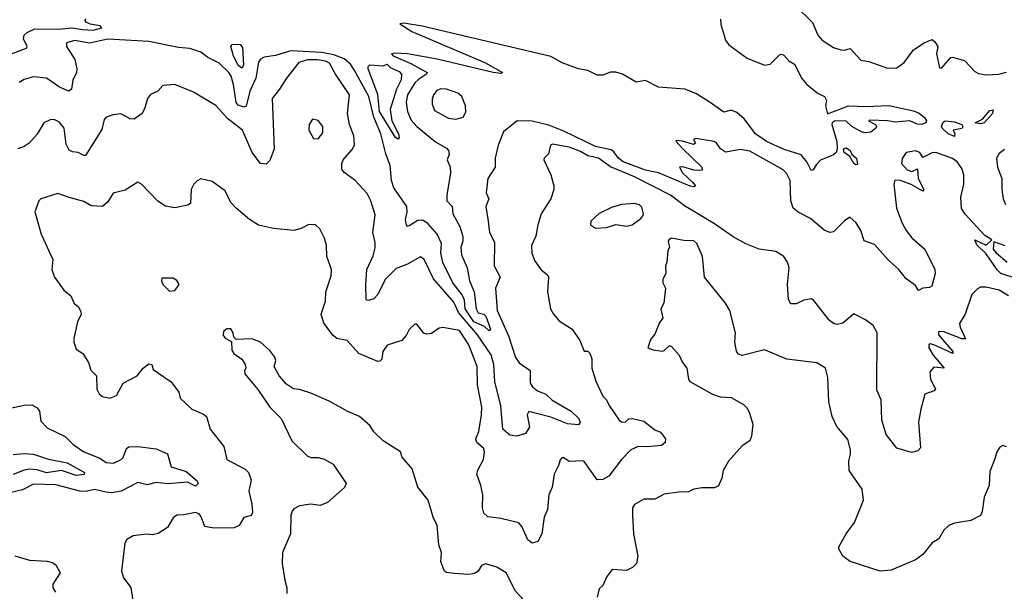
# Model space of a CAD drawing. Extents: x 1552033 to 1694788, y 811965 to 917215.
# Tile 413 of 632: x 1660851 to 1666143, y 837666 to 840739. Entities that reach past the tile are written whole.
import ezdxf

# ---------------------------------------------------------------- set-up
doc = ezdxf.new("R2010")
doc.units = 0

msp = doc.modelspace()

# ---------------------------------------------------------------- linework, layer by layer
at = {"layer": '0CON20XD'}
for points in [[(1665022.1, 840812.1), (1665113, 840723), (1665141.5, 840655), (1665165, 840628.5), (1665225, 840590), (1665265, 840576), (1665285, 840574), (1665315, 840583.3), (1665371.2, 840521.2), (1665415, 840514), (1665515, 840478.1), (1665565, 840479.4), (1665605, 840508.5), (1665655, 840576.5), (1665712.5, 840615), (1665755, 840632), (1665770.3, 840620.3), (1665785.8, 840595), (1665779.4, 840555), (1665795, 840480), (1665805, 840478.8), (1665855, 840536), (1665865, 840538), (1665929.7, 840519.7), (1665985, 840460), (1666005, 840448.6), (1666045, 840442.2), (1666114.3, 840445.7), (1666155, 840455.8)], [(1660805, 840554.5), (1660887.5, 840585), (1660891.2, 840595), (1660870.6, 840635), (1660875.4, 840654.6), (1660890.7, 840669.3), (1660931.2, 840688.8), (1661055, 840687.3), (1661135, 840694.7), (1661187.5, 840685), (1661245, 840683.2), (1661292.5, 840695), (1661282.5, 840705), (1661230, 840715), (1661207.5, 840725), (1661202.5, 840735), (1661206.7, 840745)], [(1664556.9, 840296.9), (1664485, 840342), (1664425.5, 840364.5), (1664285, 840376.7), (1664215, 840411.4), (1664165, 840403.1), (1664090.8, 840445), (1664055, 840456.2), (1664026.2, 840456.2), (1663985, 840441.1), (1663955, 840440.2), (1663905, 840465.5), (1663853.6, 840473.6), (1663766.6, 840506.6), (1663705, 840541.4), (1663013.3, 840703.3), (1662915, 840719.2), (1662893.9, 840716.1), (1662958.8, 840675), (1663355, 840506), (1663446.2, 840455), (1663435, 840450), (1663396.1, 840453.9), (1663095, 840527.1), (1662935, 840554.4), (1662865, 840558.8), (1662850, 840555), (1662857.5, 840545), (1662953.5, 840503.5), (1663041.2, 840455), (1663036.7, 840445), (1662995, 840417.5), (1662975, 840398.8), (1662935.6, 840334.4), (1662928.1, 840295), (1662935.3, 840245), (1662955, 840198.5), (1662985, 840163.8), (1663085, 840082.1), (1663145, 840048.5), (1663156.2, 840035), (1663158.7, 840015), (1663148.1, 839985), (1663165.3, 839945.3), (1663166.7, 839915), (1663145.8, 839795), (1663147.3, 839765), (1663174.5, 839735), (1663178.9, 839695), (1663216.7, 839626.7), (1663232.3, 839572.3), (1663232.7, 839547.3), (1663221, 839515), (1663224.8, 839475), (1663256.5, 839405), (1663268.6, 839335), (1663293.1, 839275), (1663304.4, 839185), (1663315, 839163.2), (1663345, 839155.5), (1663356.3, 839145), (1663381.2, 839075), (1663375, 839066.7), (1663349.5, 839089.5), (1663291.6, 839115), (1663245, 839184), (1663241.2, 839231.2), (1663229.1, 839259.1), (1663178.2, 839325), (1663125, 839433.6), (1663114.5, 839485), (1663118, 839535), (1663095.3, 839585.3), (1663045, 839643.2), (1663015, 839661.2), (1662990.9, 839659.1), (1662945, 839630.5), (1662935, 839627.5), (1662929.4, 839635), (1662925.3, 839665), (1662933.2, 839703.2), (1662932, 839735), (1662861, 839835), (1662849, 839875), (1662841.5, 839955), (1662818.3, 840018.3), (1662791.5, 840125), (1662753.9, 840213.9), (1662727.6, 840325), (1662649.3, 840469.3), (1662629, 840499), (1662595, 840528.1), (1662539.6, 840549.6), (1662475, 840562.2), (1662308.3, 840571.7), (1662225, 840546.8), (1662165, 840537.3), (1662145, 840525.6), (1662135, 840510.8), (1662119.8, 840425), (1662088.5, 840355), (1662067.1, 840272.9), (1662055, 840268.1), (1662025, 840280), (1662015, 840292.9), (1662000, 840390), (1661987.3, 840435), (1661975, 840455.6), (1661922.9, 840505), (1661861.2, 840535), (1661824.5, 840564.5), (1661765, 840584.5), (1661705, 840590), (1661545, 840620.8), (1661418.6, 840628.6), (1661325, 840634.3), (1661225, 840611.8), (1661145, 840626.1), (1661102.9, 840615), (1661102.7, 840595), (1661147.3, 840525), (1661158.2, 840475), (1661156, 840455), (1661136, 840414), (1661128.7, 840365), (1661115, 840354.7), (1661065, 840375.5), (1660995, 840424.5), (1660925, 840431.5), (1660875, 840416.4), (1660848.3, 840401.7)], [(1664618.5, 840741.5), (1664619.6, 840715), (1664645, 840628.8), (1664662.6, 840602.6), (1664761.2, 840531.2), (1664855, 840494.2), (1664885, 840500), (1664935, 840550), (1664945, 840553.8), (1664958.8, 840548.8), (1664985, 840518), (1665015, 840500), (1665055, 840423.3), (1665081.1, 840391.1), (1665142.2, 840342.2), (1665176.7, 840325), (1665187.5, 840305), (1665182.5, 840275), (1665192.5, 840232.5), (1665305, 840276.3), (1665398.9, 840271.1), (1665522.6, 840277.4), (1665655, 840248), (1665685, 840236.2), (1665715, 840212.7), (1665724.7, 840195), (1665720.6, 840185), (1665699.2, 840175), (1665675, 840176.9), (1665635, 840194.8), (1665556.9, 840186.9), (1665515.4, 840195.4), (1665421.2, 840198.8), (1665413.8, 840195), (1665450, 840175), (1665456.2, 840165), (1665452.5, 840155), (1665425, 840133.8), (1665395, 840131.1), (1665375, 840135.3), (1665323.9, 840163.9), (1665293.8, 840193.8), (1665234.3, 840195), (1665217.8, 840185), (1665216.5, 840175), (1665243.6, 840083.6), (1665245.6, 840045), (1665239.5, 840025), (1665225, 840012.5), (1665156.1, 839983.9), (1665131.2, 839958.8), (1665115, 839931.2), (1665105, 839928.8), (1665082.5, 839975), (1665051.7, 840011.7), (1664960.5, 840040.5), (1664865, 840084), (1664805.3, 840125), (1664745.4, 840205), (1664705, 840239.6), (1664675, 840251.8), (1664635, 840240.8), (1664556.9, 840296.9)], [(1662045, 840478.2), (1662025, 840492.9), (1661999.2, 840545), (1661985.9, 840595), (1661992.9, 840607.1), (1662035, 840605.7), (1662048.6, 840588.6), (1662052.8, 840495), (1662045, 840478.2)], [(1664466.7, 839865), (1664482.5, 839845), (1664475, 839840), (1664455, 839842.9), (1664285, 839915.6), (1664215, 839930), (1664095, 839974.4), (1664068.7, 839995), (1664045, 840028.5), (1664029.7, 840039.7), (1663945, 840056.2), (1663775, 840140.2), (1663695, 840172.4), (1663605, 840193.3), (1663525.4, 840194.6), (1663450.8, 840135), (1663423.1, 840065), (1663407.1, 839995), (1663405.7, 839945), (1663366.9, 839885), (1663358.3, 839808.3), (1663372.9, 839775), (1663356.9, 839735), (1663368.9, 839655), (1663375.5, 839595.5), (1663402.6, 839542.6), (1663401.5, 839415), (1663433.6, 839355), (1663408.9, 839295), (1663417.2, 839175), (1663478.5, 839038.5), (1663515, 838922.9), (1663535, 838893.3), (1663595, 838853.3), (1663594.6, 838785), (1663607.5, 838765), (1663633.9, 838743.9), (1663678.1, 838725), (1663713, 838693), (1663814.2, 838635), (1663855, 838596.2), (1663862.8, 838575), (1663855, 838560.7), (1663796, 838566), (1663705, 838602.8), (1663587.8, 838632.2), (1663578.7, 838615), (1663591.5, 838548.5), (1663569.2, 838515), (1663520.4, 838499.6), (1663485.1, 838505.1), (1663447.7, 838537.7), (1663436.4, 838663.6), (1663403.8, 838793.8), (1663399.1, 838885), (1663385, 838936.8), (1663311.6, 839045), (1663210.1, 839165), (1663185, 839220), (1663075.4, 839345), (1663025, 839450), (1663005, 839463.3), (1662935.4, 839424.6), (1662875, 839400.9), (1662815, 839341.5), (1662775, 839260.8), (1662755, 839238.6), (1662725, 839230), (1662712.2, 839232.2), (1662710.4, 839315), (1662715.9, 839395), (1662750.3, 839469.7), (1662761.7, 839511.7), (1662761.3, 839541.3), (1662748, 839595), (1662760.5, 839690.5), (1662738.6, 839765), (1662718.9, 839805), (1662654.2, 839875), (1662595, 839918), (1662582, 839935), (1662582, 839965), (1662589.2, 839985), (1662638.5, 840041.5), (1662650.4, 840065), (1662646.9, 840115), (1662623.6, 840175), (1662613.3, 840235), (1662624, 840335), (1662548.5, 840445), (1662515.3, 840505), (1662495, 840516.4), (1662452.2, 840522.2), (1662398, 840522), (1662351.8, 840508.2), (1662284.6, 840425), (1662247.3, 840365), (1662208.5, 840315), (1662218.9, 840045), (1662195, 839981.2), (1662175, 839962), (1662145, 839966.2), (1662101.1, 840025), (1662049.1, 840145), (1661967.2, 840207.3), (1661905, 840276.7), (1661785, 840349.2), (1661685, 840390), (1661620, 840385), (1661592.5, 840355), (1661554.4, 840335.6), (1661538, 840315), (1661524, 840265), (1661508.8, 840235), (1661465.9, 840204.1), (1661445, 840206), (1661395, 840232.5), (1661353.1, 840226.9), (1661315, 840213.8), (1661305, 840202.5), (1661291.3, 840148.7), (1661235, 840057.1), (1661205, 840008), (1661195, 840008), (1661165, 840025.6), (1661135, 840028), (1661117, 840037), (1661099.7, 840069.7), (1661090.4, 840155), (1661065, 840187.8), (1661035, 840202.2), (1661015, 840200.5), (1660980, 840185), (1660945, 840123.8), (1660901.2, 840075), (1660875, 840057.5), (1660840, 840045)], [(1662885, 840096), (1662871.1, 840105), (1662784.9, 840244.9), (1662775.8, 840335.8), (1662723, 840475), (1662723.1, 840486.9), (1662733.2, 840496.8), (1662805, 840490.4), (1662825, 840498.7), (1662842.2, 840482.2), (1662890.2, 840460.2), (1662903.8, 840445), (1662900.7, 840415), (1662875.7, 840365), (1662841.5, 840255), (1662851.5, 840195), (1662887.1, 840125), (1662890, 840105), (1662885, 840096)], [(1663195, 840204.5), (1663233.8, 840215), (1663247.9, 840242.1), (1663246.9, 840275), (1663227.5, 840325), (1663205, 840343.3), (1663145, 840365.6), (1663115, 840366.2), (1663092.7, 840357.3), (1663075.6, 840335), (1663068.6, 840311.4), (1663068.2, 840285), (1663081.1, 840251.1), (1663155, 840208.5), (1663195, 840204.5)], [(1666015, 840179.2), (1665987.5, 840185), (1666025.8, 840204.2), (1666065, 840251.1), (1666084, 840254), (1666079.4, 840235), (1666035, 840184.2), (1666015, 840179.2)], [(1662455, 840098.8), (1662479.7, 840130.3), (1662480.4, 840165), (1662455, 840196.8), (1662425, 840203.1), (1662406.5, 840175), (1662404.3, 840145), (1662430.5, 840100.5), (1662455, 840098.8)], [(1665875, 840111.4), (1665841.9, 840125), (1665810, 840155), (1665805.3, 840165), (1665815, 840188.2), (1665825, 840194.4), (1665875, 840190), (1665914.3, 840175), (1665920.6, 840165), (1665915, 840154.2), (1665868.8, 840145), (1665877.5, 840125), (1665875, 840111.4)], [(1666165, 839254.4), (1666115, 839284.4), (1666045, 839300.8), (1666015, 839300.8), (1665998.3, 839291.7), (1665969.1, 839260.9), (1665932.5, 839155), (1665902.9, 839105), (1665905.7, 839085), (1665935, 839022.5), (1665915, 839022.5), (1665815, 839063.3), (1665790, 839060), (1665790, 839045), (1665866.2, 838955), (1665866, 838944), (1665765, 838990), (1665745, 838996.2), (1665738.3, 838991.7), (1665737.5, 838975), (1665761.2, 838935), (1665820, 838865), (1665765, 838870), (1665742.5, 838845), (1665747.1, 838805), (1665772.9, 838755), (1665766.2, 838743.8), (1665715.6, 838725), (1665693.8, 838645), (1665682.2, 838575), (1665693.6, 838436.4), (1665678.3, 838421.7), (1665645, 838412), (1665565, 838435.8), (1665508.8, 838508.8), (1665484.2, 838585.8), (1665481.4, 838695), (1665457.7, 838747.7), (1665459.2, 839055), (1665438.1, 839095), (1665398, 839125), (1665335, 839157.1), (1665275, 839108), (1665245, 839100.8), (1665225, 839105.7), (1665202.6, 839122.6), (1665119.6, 839229.6), (1665107.5, 839237.5), (1665065, 839231.1), (1665025, 839210.4), (1664995, 839211.4), (1664983.5, 839235), (1664977.1, 839315), (1664987.3, 839405), (1664978.7, 839435), (1664957.3, 839465), (1664915, 839493), (1664825, 839505.1), (1664753.9, 839533.9), (1664685, 839571.8), (1664585, 839641.7), (1664425, 839738.8), (1664348.9, 839795), (1664155, 839893.3), (1664026.9, 839946.9), (1663962.7, 839995), (1663905, 840007.1), (1663865, 840030.9), (1663805, 840053.3), (1663715, 840070), (1663704.2, 840065), (1663692.7, 840017.3), (1663670, 839995), (1663668, 839985), (1663705.6, 839905), (1663722.2, 839845), (1663722.2, 839825), (1663705.6, 839775), (1663654.5, 839695.5), (1663635.8, 839635), (1663625.7, 839575), (1663602.2, 839525), (1663603.3, 839485), (1663617.1, 839445), (1663653.6, 839393.6), (1663687.6, 839367.6), (1663694, 839355), (1663688.6, 839275), (1663704.4, 839185), (1663719.2, 839155), (1663749.7, 839119.7), (1663821.2, 839075), (1663862.2, 839015), (1663885, 838957.5), (1663905, 838957.5), (1663916, 838946), (1663926, 838915), (1663925.7, 838865), (1663947.8, 838795), (1663985.4, 838715.4), (1664005.7, 838695), (1664019.2, 838665), (1664073.6, 838585), (1664085, 838576.7), (1664105, 838574.5), (1664125, 838592.5), (1664144.3, 838595.7), (1664205, 838580), (1664265, 838533.8), (1664295, 838522), (1664321.9, 838485), (1664320, 838465), (1664300.2, 838449.8), (1664225, 838442.3), (1664175, 838444.2), (1664135, 838425.7), (1664085.2, 838374.8), (1664016.7, 838285), (1663985, 838267.8), (1663955, 838266), (1663885, 838363.3), (1663875, 838367.5), (1663805, 838363.3), (1663775, 838383.3), (1663765, 838383.3), (1663755, 838372.5), (1663747.7, 838342.3), (1663723.1, 838295), (1663712.5, 838225), (1663695.8, 838185), (1663688.1, 838105), (1663669.4, 838065), (1663657.5, 837975), (1663635, 837933.3), (1663605, 837924.2), (1663582.6, 837942.6), (1663550.3, 838015), (1663533.2, 838033.2), (1663437.4, 838057.4), (1663366.4, 838066.4), (1663346.3, 838086.3), (1663338.5, 838115), (1663339.7, 838185), (1663330, 838235), (1663308.5, 838295), (1663313, 838317), (1663343.8, 838375), (1663348.2, 838415), (1663342.9, 838435), (1663308.1, 838465), (1663302.2, 838485), (1663318.8, 838525), (1663333.1, 838615), (1663334.5, 838655), (1663310.8, 838775), (1663310.5, 838875), (1663265, 838990), (1663215, 839068.5), (1663125, 839084.3), (1663105, 839080), (1663065, 839052.5), (1663038.3, 839048.3), (1663023.6, 839053.6), (1662985, 839102.5), (1662975, 839102.5), (1662945, 839073.8), (1662928.9, 839041.1), (1662905.6, 839014.4), (1662825, 838988.8), (1662802.2, 838955), (1662796.4, 838913.6), (1662787, 838903), (1662775, 838900.9), (1662674.3, 838944.3), (1662611.2, 839015), (1662555, 839025.7), (1662535, 839041.9), (1662485, 839108), (1662471.5, 839155), (1662493.6, 839225), (1662496.9, 839275), (1662525, 839362.5), (1662527.1, 839395), (1662501.4, 839465), (1662499.2, 839525), (1662489.2, 839565), (1662464.3, 839614.3), (1662440, 839635), (1662405, 839638), (1662364.3, 839615.7), (1662325, 839605.8), (1662215, 839616.9), (1662135, 839634.3), (1662086, 839665), (1662014.2, 839725), (1661985.5, 839755.5), (1661955, 839818.8), (1661885, 839868.8), (1661825, 839883.3), (1661805, 839873.3), (1661786.7, 839855), (1661772, 839825), (1661768.8, 839751.2), (1661755, 839742), (1661685, 839726.9), (1661635, 839735.7), (1661593.3, 839763.3), (1661505, 839854.2), (1661485, 839866), (1661417.4, 839822.6), (1661353.7, 839806.3), (1661325, 839758.8), (1661295, 839733.8), (1661235, 839738.8), (1661195, 839761.2), (1661116.4, 839783.6), (1661055, 839804), (1660965, 839776.2), (1660953.8, 839765), (1660931.4, 839705), (1660965.4, 839585.4), (1661028.8, 839448.8), (1661024.2, 839395), (1661038, 839355), (1661088.6, 839285), (1661126.2, 839255), (1661143, 839213), (1661165, 839197.5), (1661179.7, 839169.7), (1661180.8, 839155), (1661160.8, 839115), (1661141.2, 839025), (1661141.2, 839005), (1661155, 838967.5), (1661190, 838945), (1661220, 838895), (1661233.3, 838855), (1661264, 838825), (1661265, 838752.5), (1661277, 838727), (1661296.4, 838713.6), (1661335, 838703.8), (1661371.7, 838718.3), (1661407.5, 838785), (1661481.9, 838825), (1661514.7, 838865.3), (1661545, 838888.9), (1661560, 838885), (1661568.3, 838858.3), (1661592.1, 838842.1), (1661665, 838792), (1661705.9, 838735.9), (1661713.8, 838705), (1661775.6, 838645.6), (1661838.8, 838618.8), (1661854.4, 838605), (1661875, 838538), (1661947.5, 838445), (1661964, 838375), (1662062, 838322), (1662080.8, 838305), (1662095.6, 838265.6), (1662081.9, 838205), (1662099.2, 838135), (1662101.3, 838088.7), (1662095, 838074), (1662055, 838062.5), (1662031.2, 838018.8), (1662002.7, 838007.3), (1661895, 838006.2), (1661845, 838014.2), (1661825, 838069.2), (1661815, 838082.5), (1661795, 838090), (1661733.4, 838076.6), (1661695, 838075.6), (1661675, 838060), (1661645, 838008.8), (1661595, 837976.7), (1661565, 837970), (1661532.9, 837972.9), (1661460, 837965), (1661426.7, 837945), (1661415.8, 837924.2), (1661398.1, 837775), (1661409.1, 837739.1), (1661447.3, 837687.3), (1661463.2, 837593.2)], [(1666207.7, 839347.7), (1666124.8, 839375), (1666104.7, 839394.7), (1666045, 839480.4), (1665995, 839527.5), (1665984.2, 839555.8), (1666045, 839526.7), (1666076, 839555), (1666038.6, 839578.6), (1665932.4, 839692.4), (1665913.6, 839723.6), (1665909.2, 839785), (1665926, 839855), (1665925.7, 839905), (1665915, 839938.1), (1665890.5, 839975), (1665865, 839992.7), (1665775, 840025.4), (1665755, 840022.9), (1665705, 839997.5), (1665689.2, 840025), (1665665, 840033.8), (1665615.3, 840024.7), (1665595, 839992), (1665590, 839965), (1665621.7, 839931.7), (1665646.7, 839923.3), (1665676.7, 839936.7), (1665681.1, 839885), (1665710, 839825), (1665705, 839817.5), (1665642.4, 839852.4), (1665585, 839874.7), (1665554.6, 839875.4), (1665549.6, 839855), (1665563.9, 839725), (1665593.4, 839645), (1665615, 839605.6), (1665646.4, 839566.4), (1665715.2, 839505.2), (1665770, 839395), (1665772.2, 839375), (1665753, 839307), (1665741.5, 839298.5), (1665705.3, 839294.7), (1665682.7, 839282.7), (1665665, 839310), (1665615, 839345.6), (1665575.5, 839395), (1665518.2, 839448.2), (1665445, 839530), (1665389.7, 839549.7), (1665371.8, 839605), (1665346.3, 839646.3), (1665313.6, 839676.4), (1665285, 839657.5), (1665225, 839598.9), (1665204.5, 839595.5), (1665175, 839606.4), (1665100.7, 839670.7), (1665035, 839703.3), (1665008.6, 839725), (1664995.3, 839765), (1664992.2, 839875), (1664975, 839910), (1664955, 839931.5), (1664775, 840032.7), (1664725, 840040.7), (1664645, 840027.1), (1664617.5, 840045), (1664595, 840078), (1664584.2, 840084.2), (1664485, 840100), (1664472.5, 840095), (1664482.5, 840075), (1664472.5, 840067.5), (1664413.9, 840086.1), (1664380, 840090), (1664377.5, 840085), (1664415, 840043.8), (1664516.7, 839945), (1664520, 839930), (1664505, 839927.5), (1664475, 839930), (1664415, 839948), (1664397.5, 839945), (1664413.8, 839915), (1664466.7, 839865)], [(1665345, 839958.8), (1665335, 839965.8), (1665312.7, 840002.7), (1665281.8, 840025), (1665278, 840045), (1665295, 840049.1), (1665314.4, 840035), (1665324.2, 840014.2), (1665348.6, 839995), (1665355, 839960), (1665345, 839958.8)], [(1666145, 840040.8), (1666115, 840020), (1666101.8, 839995), (1666106.8, 839945), (1666130.4, 839885), (1666129.7, 839825), (1666137, 839775), (1666148.8, 839745)], [(1663945, 839618.8), (1664005, 839622), (1664055, 839638), (1664115, 839628), (1664142.5, 839635), (1664189.5, 839670.5), (1664200, 839685), (1664203.8, 839695), (1664195, 839730), (1664182.7, 839742.7), (1664155, 839751.4), (1664085.7, 839745.7), (1664031.3, 839728.7), (1663965, 839696.7), (1663920, 839655), (1663918.8, 839635), (1663945, 839618.8)], [(1666155, 838442.9), (1666135, 838449.5), (1666118.8, 838441.2), (1666103.1, 838415), (1666092, 838378), (1666065, 838310), (1666062, 838235), (1666035, 838172.5), (1666024.2, 838095), (1666015.7, 838074.3), (1665963.2, 838046.8), (1665875, 838031.9), (1665845, 838020), (1665817.5, 837995), (1665792, 837948), (1665755, 837926), (1665705, 837863.3), (1665665.7, 837834.3), (1665535, 837778.8), (1665476.1, 837773.9), (1665315, 837825.7), (1665276, 837855), (1665253.8, 837895), (1665254.1, 837905.9), (1665292.5, 837975), (1665337.5, 838035), (1665385.6, 838155), (1665378.6, 838215), (1665308.6, 838315), (1665307.3, 838367.3), (1665316.3, 838403.7), (1665316.4, 838426.4), (1665302.6, 838482.6), (1665242.2, 838552.2), (1665217.1, 838605), (1665200.5, 838685), (1665193.8, 838815), (1665181.2, 838865), (1665135, 838894), (1664975, 838914.2), (1664855, 838963.3), (1664735, 838933.8), (1664715, 838940), (1664703.8, 838956.2), (1664694, 839005), (1664697.5, 839055), (1664667.5, 839175), (1664644, 839215), (1664531.9, 839355), (1664521.4, 839465), (1664490.8, 839535), (1664475, 839549.2), (1664421.2, 839551.2), (1664355, 839563.8), (1664340, 839555), (1664336.7, 839545), (1664343.8, 839515), (1664334.2, 839495.8), (1664330, 839435), (1664322.5, 839415), (1664323.3, 839375), (1664307, 839343), (1664307.5, 839325), (1664322.5, 839295), (1664312.5, 839215), (1664297.5, 839185), (1664307.5, 839135), (1664289.3, 839110.7), (1664265, 839047.5), (1664240.8, 839019.2), (1664227.5, 838975), (1664255, 838963.3), (1664305, 838957.5), (1664315, 838960), (1664343, 838987), (1664355, 838982.5), (1664396, 838935), (1664413.8, 838895), (1664436.2, 838865), (1664445.9, 838805.9), (1664453.4, 838793.4), (1664575, 838725.8), (1664615, 838711.9), (1664675, 838707.5), (1664740.5, 838670.5), (1664760.3, 838650.3), (1664774.3, 838624.3), (1664791.4, 838565), (1664785, 838500), (1664776.2, 838475), (1664735, 838447.5), (1664661.2, 838365), (1664632, 838315), (1664624.2, 838275), (1664606.7, 838233.3), (1664585, 838222.5), (1664517.2, 838222.8), (1664475, 838215.8), (1664445, 838200.8), (1664391.2, 838198.8), (1664315, 838188), (1664265, 838162), (1664205, 838162), (1664155, 838133.3), (1664144, 838115), (1664144.2, 838075.8), (1664149.4, 837975), (1664174, 837855), (1664166.2, 837815), (1664145, 837793.3), (1664113, 837777), (1664035, 837783.3), (1664006, 837745), (1663985, 837697.5), (1663965, 837680), (1663954, 837635)], [(1666147.8, 839522.2), (1666087.5, 839545), (1666084.2, 839505), (1666098.7, 839485), (1666158.2, 839435)], [(1661655, 839280), (1661685, 839282.5), (1661707.5, 839315), (1661695, 839337.5), (1661675, 839350), (1661615, 839350), (1661612.5, 839335), (1661620, 839315), (1661655, 839280)], [(1663559.3, 837619.3), (1663516.6, 837666.6), (1663465, 837766), (1663415, 837795.8), (1663355, 837814), (1663333.3, 837805), (1663315.9, 837774.1), (1663295, 837762.5), (1663265, 837756.7), (1663185, 837761.2), (1663145, 837766.7), (1663134.1, 837774.1), (1663114.4, 837825), (1663117.1, 837875), (1663104.4, 837915), (1663095, 838020), (1663072.5, 838065), (1663046.7, 838155), (1662991.2, 838225), (1662960, 838325), (1662906.4, 838386.4), (1662897.5, 838415), (1662803.8, 838475), (1662755, 838524), (1662735, 838556), (1662678, 838605), (1662615, 838631.9), (1662515, 838688.6), (1662415, 838731.2), (1662355, 838750.8), (1662322.5, 838755), (1662285, 838778.8), (1662244.5, 838824.5), (1662218.8, 838875), (1662228, 838905), (1662222, 838925), (1662195, 838960), (1662145, 839005.8), (1662097.7, 839022.3), (1662015, 839020), (1662001.7, 839031.7), (1661997.5, 839055), (1661985, 839077.5), (1661963.8, 839076.2), (1661947.5, 839065), (1661943.3, 839045), (1661955, 839027.5), (1661988.3, 839008.3), (1661991.7, 838961.7), (1662002.5, 838945), (1662045, 838913.3), (1662063.3, 838885), (1662066.4, 838866.4), (1662058.8, 838851.2), (1662060.8, 838835), (1662130.3, 838750.3), (1662196, 838655), (1662256.2, 838595), (1662312.9, 838475), (1662395, 838394.2), (1662415.7, 838385.7), (1662455, 838385.6), (1662486.5, 838376.5), (1662535, 838348.8), (1662606.2, 838245), (1662595.9, 838224.1), (1662505.9, 838144.1), (1662465, 838127.5), (1662415, 838134.3), (1662354.6, 838125.4), (1662325, 838108.6), (1662315, 838096), (1662307.8, 838075), (1662305.6, 837975), (1662262.7, 837875), (1662261.2, 837815), (1662275.8, 837725), (1662286.2, 837685), (1662286.7, 837655)], [(1660775, 838645.7), (1660875, 838666.5), (1660915, 838668.1), (1660945, 838652), (1660957.5, 838635), (1660965, 838580), (1660997.5, 838545), (1661095, 838497.3), (1661137.5, 838455), (1661195.7, 838415), (1661281.3, 838381.3), (1661315, 838358.7), (1661355, 838354.1), (1661395.5, 838375), (1661407.2, 838385), (1661425, 838432.9), (1661438, 838442), (1661485, 838444.4), (1661585, 838432.1), (1661644.3, 838404.3), (1661665, 838334.3), (1661745, 838310), (1661805, 838260.6), (1661810.8, 838245), (1661795, 838232), (1661752.7, 838252.7), (1661645, 838243), (1661585, 838251.4), (1661535, 838238.4), (1661485, 838250), (1661395.2, 838204.8), (1661345.6, 838194.4), (1661315, 838198.2), (1661255, 838213.5), (1661205, 838202), (1661174, 838204), (1661045, 838238), (1660925, 838241.5), (1660865, 838211.8), (1660775, 838189.2)], [(1660815, 838400.7), (1660875, 838407.3), (1660925, 838403.3), (1661005, 838376.4), (1661105, 838355.7), (1661199.4, 838305), (1661196.8, 838293.2), (1661155, 838288.9), (1661075, 838314.8), (1660995, 838302.1), (1660945, 838319.3), (1660905, 838321.8), (1660875, 838318), (1660815, 838293.2)], [(1660825, 837855.8), (1660902.7, 837832.7), (1660997.9, 837827.9), (1661025, 837820.8), (1661045, 837808), (1661068, 837765), (1661028.6, 837705), (1661028.6, 837685), (1661042.2, 837662.2)]]:
    msp.add_lwpolyline(points, dxfattribs=at)

doc.saveas('drawing.dxf')
